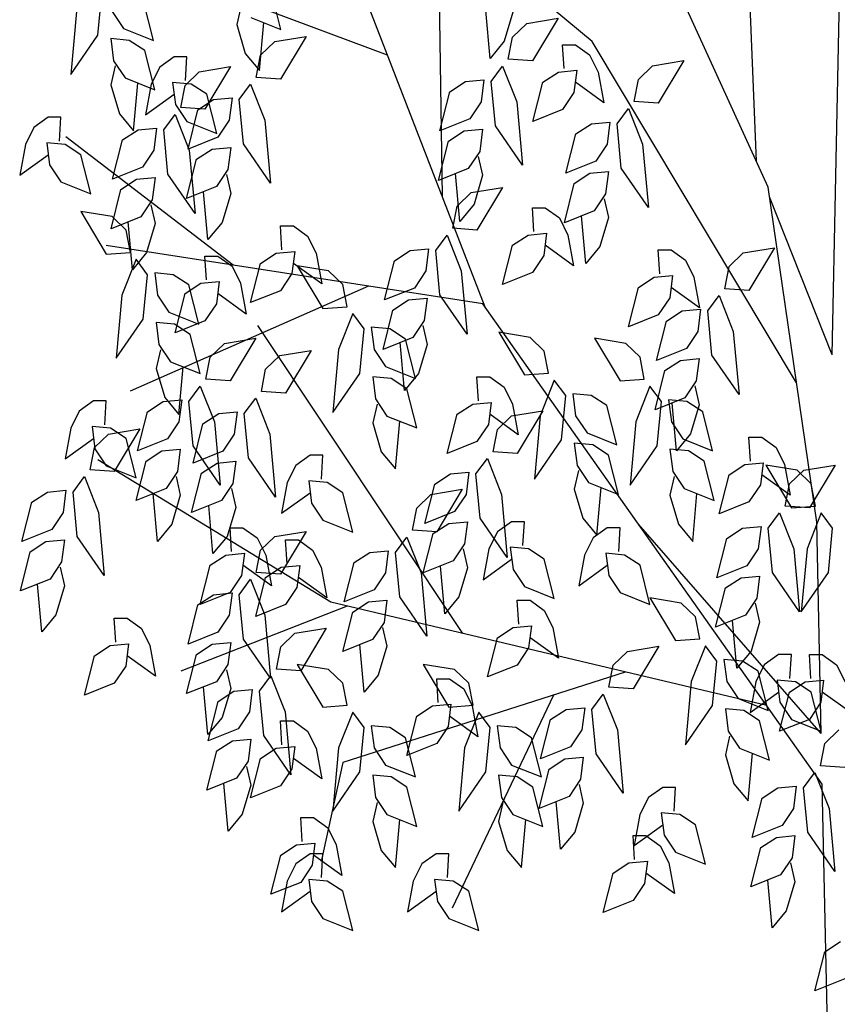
# Model space of a CAD drawing. Header units: metres. Extents: x -54 to 109, y -117 to 84.
# Tile 635 of 656: x 46.45 to 52.04, y 71.18 to 77.92. Entities that reach past the tile are written whole.
import ezdxf

# ---------------------------------------------------------------- set-up
doc = ezdxf.new("R2010")
doc.units = ezdxf.units.M
doc.layers.add('N-WE-GR-BOOM-SD', color=90, linetype='Continuous', lineweight=25)

# ---------------------------------------------------------------- blocks, each defined once
blk = doc.blocks.new('SGR-BOOM_S08_C_ZIJ-D')
at = {"extrusion": (0, 0, -1)}
for p, q in [((-1.8448, 5.3864), (-1.8825, 7.6657)), ((-0.4125, 5.5213), (-0.5125, 7.6652)), ((-0.0672, 4.785), (0.0021, 7.5549)), ((-1.1619, 5.9763), (-2.9357, 7.2226)), ((-0.3582, 5.4223), (-1.3005, 7.1395)), ((-1.6492, 4.9655), (-2.4922, 6.7795)), ((-2.0951, 5.9251), (-3.2405, 6.2809)), ((-3.4157, 6.0003), (-3.3962, 6.169)), ((-2.5815, 6.0222), (-2.627, 6.1715)), ((-3.1625, 5.9808), (-3.2079, 6.1301)), ((-2.7633, 6.1131), (-2.7828, 6.0417)), ((-3.5131, 6.0911), (-3.5391, 5.851)), ((-3.3508, 6.0911), (-3.2988, 6.0262)), ((-2.7179, 6.0677), (-2.5815, 6.0222)), ((-1.6274, 5.9124), (-1.6469, 6.0941)), ((-1.5235, 6.0876), (-1.5625, 5.9773)), ((-2.7828, 6.0417), (-2.7439, 5.9314)), ((-2.6789, 5.8665), (-2.6594, 6.0482)), ((-1.525, 5.9933), (-1.4601, 6.0452)), ((-1.4601, 6.0452), (-1.3172, 6.0647)), ((-1.3172, 6.0647), (-1.4341, 5.9024)), ((-3.5391, 5.851), (-3.4157, 6.0003)), ((-3.2988, 6.0262), (-3.1625, 5.9808)), ((-2.609, 5.9763), (-2.4661, 5.9958)), ((-2.4661, 5.9958), (-2.583, 5.8335)), ((-1.5445, 5.9089), (-1.525, 5.9933)), ((-3.3573, 5.9873), (-3.3443, 5.9029)), ((-3.2729, 5.9808), (-3.3573, 5.9873)), ((-3.2014, 5.9419), (-3.2729, 5.9808)), ((-2.6739, 5.9244), (-2.609, 5.9763)), ((-1.5625, 5.9773), (-1.6274, 5.9124)), ((-1.2897, 5.8735), (-1.2962, 5.9643)), ((-1.2962, 5.9643), (-1.2378, 5.9643)), ((-1.2378, 5.9643), (-1.1729, 5.9254)), ((-0.2286, 4.6778), (-1.1619, 5.9763)), ((-3.156, 5.7926), (-3.2014, 5.9419)), ((-3.0686, 5.9184), (-3.1335, 5.8795)), ((-3.0101, 5.9184), (-3.0686, 5.9184)), ((-3.0166, 5.8276), (-3.0101, 5.9184)), ((-2.7439, 5.9314), (-2.6789, 5.8665)), ((-2.6934, 5.84), (-2.6739, 5.9244)), ((-1.1729, 5.9254), (-1.1339, 5.8605)), ((-3.3378, 5.8835), (-3.3573, 5.8121)), ((-3.3443, 5.9029), (-3.2923, 5.838)), ((-3.1335, 5.8795), (-3.1725, 5.8146)), ((-2.9537, 5.8615), (-2.8108, 5.881)), ((-2.8108, 5.881), (-2.9277, 5.7187)), ((-1.6224, 5.8246), (-1.5705, 5.883)), ((-1.5705, 5.883), (-1.5055, 5.7467)), ((-1.4341, 5.9024), (-1.5445, 5.9089)), ((-0.9506, 5.8325), (-0.8856, 5.8845)), ((-0.8856, 5.8845), (-0.7428, 5.9039)), ((-0.7428, 5.9039), (-0.8596, 5.7417)), ((-3.0186, 5.8096), (-2.9537, 5.8615)), ((-1.3871, 5.8216), (-1.3157, 5.8605)), ((-1.3157, 5.8605), (-1.2313, 5.867)), ((-1.2313, 5.867), (-1.2443, 5.7826)), ((-1.1339, 5.8605), (-1.1079, 5.7437)), ((-3.3573, 5.8121), (-3.3183, 5.7018)), ((-3.2923, 5.838), (-3.156, 5.7926)), ((-3.2534, 5.6369), (-3.2339, 5.8186)), ((-3.1725, 5.8146), (-3.1984, 5.6978)), ((-3.0751, 5.8211), (-3.0621, 5.7367)), ((-2.9906, 5.8146), (-3.0751, 5.8211)), ((-3.0381, 5.7252), (-3.0186, 5.8096)), ((-2.9192, 5.7756), (-2.9906, 5.8146)), ((-2.7713, 5.7557), (-2.7194, 5.8141)), ((-2.7194, 5.8141), (-2.6544, 5.6778)), ((-2.583, 5.8335), (-2.6934, 5.84)), ((-1.8107, 5.7856), (-1.7393, 5.8246)), ((-1.7393, 5.8246), (-1.6549, 5.831)), ((-1.6549, 5.831), (-1.6679, 5.7467)), ((-1.6029, 5.6558), (-1.6224, 5.8246)), ((-1.4326, 5.6723), (-1.3871, 5.8216)), ((-1.1079, 5.7437), (-1.2378, 5.8216)), ((-0.97, 5.7482), (-0.9506, 5.8325)), ((-3.1984, 5.6978), (-3.0686, 5.7756)), ((-2.8737, 5.6264), (-2.9192, 5.7756)), ((-1.8562, 5.6364), (-1.8107, 5.7856)), ((-1.2443, 5.7826), (-1.2962, 5.7177)), ((-3.0621, 5.7367), (-3.0101, 5.6718)), ((-2.9597, 5.7167), (-2.8882, 5.7557)), ((-2.8882, 5.7557), (-2.8038, 5.7622)), ((-2.8038, 5.7622), (-2.8168, 5.6778)), ((-2.7519, 5.5869), (-2.7713, 5.7557)), ((-1.6679, 5.7467), (-1.7198, 5.6818)), ((-1.5055, 5.7467), (-1.4796, 5.5066)), ((-0.8596, 5.7417), (-0.97, 5.7482)), ((-3.3183, 5.7018), (-3.2534, 5.6369)), ((-3.116, 5.6409), (-3.0641, 5.6993)), ((-3.0641, 5.6993), (-2.9991, 5.563)), ((-2.9277, 5.7187), (-3.0381, 5.7252)), ((-3.0051, 5.5675), (-2.9597, 5.7167)), ((-1.2962, 5.7177), (-1.4326, 5.6723)), ((-1.048, 5.6638), (-0.996, 5.7222)), ((-0.996, 5.7222), (-0.9311, 5.5859)), ((-3.643, 5.6888), (-3.708, 5.6498)), ((-3.5846, 5.6888), (-3.643, 5.6888)), ((-3.5911, 5.5979), (-3.5846, 5.6888)), ((-3.0101, 5.6718), (-2.8737, 5.6264)), ((-2.8168, 5.6778), (-2.8687, 5.6129)), ((-2.6544, 5.6778), (-2.6285, 5.4377)), ((-1.7198, 5.6818), (-1.8562, 5.6364)), ((-1.4796, 5.5066), (-1.6029, 5.6558)), ((-1.2363, 5.6249), (-1.1649, 5.6638)), ((-1.1649, 5.6638), (-1.0804, 5.6703)), ((-1.0804, 5.6703), (-1.0934, 5.5859)), ((-1.0285, 5.4951), (-1.048, 5.6638)), ((-3.708, 5.6498), (-3.7469, 5.5849)), ((-3.3043, 5.6019), (-3.2329, 5.6409)), ((-3.2329, 5.6409), (-3.1485, 5.6473)), ((-3.1485, 5.6473), (-3.1615, 5.563)), ((-3.0965, 5.4721), (-3.116, 5.6409)), ((-1.8172, 5.5974), (-1.7458, 5.6364)), ((-1.7458, 5.6364), (-1.6614, 5.6429)), ((-1.6614, 5.6429), (-1.6744, 5.5585)), ((-1.2817, 5.4756), (-1.2363, 5.6249)), ((-3.7469, 5.5849), (-3.7729, 5.4681)), ((-3.6495, 5.5914), (-3.6365, 5.5071)), ((-3.5651, 5.5849), (-3.6495, 5.5914)), ((-3.4937, 5.546), (-3.5651, 5.5849)), ((-2.7996, 5.1261), (-3.5623, 5.6134)), ((-3.3498, 5.4527), (-3.3043, 5.6019)), ((-2.8687, 5.6129), (-3.0051, 5.5675)), ((-2.6285, 5.4377), (-2.7519, 5.5869)), ((-1.8627, 5.4482), (-1.8172, 5.5974)), ((-1.0934, 5.5859), (-1.1454, 5.521)), ((-0.9311, 5.5859), (-0.9051, 5.3458)), ((-3.7729, 5.4681), (-3.643, 5.546)), ((-3.4482, 5.3968), (-3.4937, 5.546)), ((-3.1615, 5.563), (-3.2134, 5.4981)), ((-2.9991, 5.563), (-2.9731, 5.3229)), ((-2.9662, 5.5285), (-2.8947, 5.5675)), ((-2.8947, 5.5675), (-2.8103, 5.574)), ((-2.8103, 5.574), (-2.8233, 5.4896)), ((-1.6744, 5.5585), (-1.7263, 5.4936)), ((-3.6365, 5.5071), (-3.5846, 5.4422)), ((-3.0116, 5.3793), (-2.9662, 5.5285)), ((-1.6809, 5.539), (-1.6614, 5.4676)), ((-1.1454, 5.521), (-1.2817, 5.4756)), ((-3.2134, 5.4981), (-3.3498, 5.4527)), ((-2.9731, 5.3229), (-3.0965, 5.4721)), ((-2.8233, 5.4896), (-2.8752, 5.4247)), ((-2.8298, 5.4701), (-2.8103, 5.3987)), ((-1.7263, 5.4936), (-1.8627, 5.4482)), ((-1.7653, 5.2924), (-1.7848, 5.4741)), ((-1.6614, 5.4676), (-1.7004, 5.3573)), ((-1.2428, 5.4367), (-1.1714, 5.4756)), ((-1.1714, 5.4756), (-1.0869, 5.4821)), ((-1.0869, 5.4821), (-1.0999, 5.3977)), ((-0.9051, 5.3458), (-1.0285, 5.4951)), ((-3.5846, 5.4422), (-3.4482, 5.3968)), ((-3.3108, 5.4137), (-3.2394, 5.4527)), ((-3.2394, 5.4527), (-3.155, 5.4591)), ((-3.155, 5.4591), (-3.168, 5.3748)), ((-1.2882, 5.2874), (-1.2428, 5.4367)), ((-3.3563, 5.2645), (-3.3108, 5.4137)), ((-2.8752, 5.4247), (-3.0116, 5.3793)), ((-2.9142, 5.2235), (-2.9337, 5.4052)), ((-2.8103, 5.3987), (-2.8493, 5.2884)), ((-1.7778, 5.3503), (-1.7128, 5.4022)), ((-1.7128, 5.4022), (-1.57, 5.4217)), ((-1.57, 5.4217), (-1.6869, 5.2595)), ((-1.0999, 5.3977), (-1.1519, 5.3329)), ((-0.1365, 4.1483), (-0.3582, 5.4223)), ((-3.168, 5.3748), (-3.2199, 5.3099)), ((-3.1745, 5.3553), (-3.155, 5.2839)), ((-1.7004, 5.3573), (-1.7653, 5.2924)), ((-1.1064, 5.3783), (-1.0869, 5.3069)), ((-0.0672, 4.785), (-0.3519, 5.3861)), ((-3.3518, 5.3104), (-3.4947, 5.3299)), ((-3.4947, 5.3299), (-3.3778, 5.1676)), ((-1.7973, 5.266), (-1.7778, 5.3503)), ((-1.4276, 5.2535), (-1.4341, 5.3443)), ((-1.4341, 5.3443), (-1.3757, 5.3443)), ((-1.3757, 5.3443), (-1.3107, 5.3054)), ((-1.1519, 5.3329), (-1.2882, 5.2874)), ((-3.2199, 5.3099), (-3.3563, 5.2645)), ((-3.2868, 5.2585), (-3.3518, 5.3104)), ((-3.2589, 5.1087), (-3.2784, 5.2904)), ((-3.155, 5.2839), (-3.1939, 5.1736)), ((-2.8493, 5.2884), (-2.9142, 5.2235)), ((-1.3107, 5.3054), (-1.2718, 5.2405)), ((-1.1908, 5.1317), (-1.2103, 5.3134)), ((-1.0869, 5.3069), (-1.1259, 5.1966)), ((-3.2674, 5.1741), (-3.2868, 5.2585)), ((-2.5765, 5.1846), (-2.583, 5.2754)), ((-2.583, 5.2754), (-2.5246, 5.2754)), ((-2.5246, 5.2754), (-2.4596, 5.2365)), ((-1.6869, 5.2595), (-1.7973, 5.266)), ((-1.4536, 5.2405), (-1.3692, 5.247)), ((-1.3692, 5.247), (-1.3822, 5.1626)), ((-2.4596, 5.2365), (-2.4207, 5.1716)), ((-1.8752, 5.1816), (-1.8232, 5.24)), ((-1.8232, 5.24), (-1.7583, 5.1037)), ((-1.525, 5.2016), (-1.4536, 5.2405)), ((-1.2718, 5.2405), (-1.2458, 5.1237)), ((-1.6608, 4.9792), (-3.3791, 5.2008)), ((-3.3778, 5.1676), (-3.2674, 5.1741)), ((-3.1939, 5.1736), (-3.2589, 5.1087)), ((-2.6739, 5.1327), (-2.6025, 5.1716)), ((-2.6025, 5.1716), (-2.5181, 5.1781)), ((-2.5181, 5.1781), (-2.5311, 5.0937)), ((-2.4207, 5.1716), (-2.3947, 5.0548)), ((-2.0635, 5.1427), (-1.9921, 5.1816)), ((-1.9921, 5.1816), (-1.9077, 5.1881)), ((-1.9077, 5.1881), (-1.9206, 5.1037)), ((-1.8557, 5.0129), (-1.8752, 5.1816)), ((-1.5705, 5.0523), (-1.525, 5.2016)), ((-1.2458, 5.1237), (-1.3757, 5.2016)), ((-1.1259, 5.1966), (-1.1908, 5.1317)), ((-0.8532, 5.0927), (-0.8596, 5.1836)), ((-0.8596, 5.1836), (-0.8012, 5.1836)), ((-0.8012, 5.1836), (-0.7363, 5.1447)), ((-0.537, 5.1207), (-0.472, 5.1726)), ((-0.472, 5.1726), (-0.3292, 5.1921)), ((-0.3292, 5.1921), (-0.446, 5.0298)), ((-3.2414, 5.1482), (-3.3063, 5.0119)), ((-3.1894, 5.0897), (-3.2414, 5.1482)), ((-2.9212, 5.0698), (-2.9277, 5.1606)), ((-2.9277, 5.1606), (-2.8692, 5.1606)), ((-2.8692, 5.1606), (-2.8043, 5.1217)), ((-2.7194, 4.9834), (-2.6739, 5.1327)), ((-2.3947, 5.0548), (-2.5246, 5.1327)), ((-2.109, 4.9934), (-2.0635, 5.1427)), ((-1.3822, 5.1626), (-1.4341, 5.0977)), ((-0.7363, 5.1447), (-0.6973, 5.0798)), ((-3.157, 5.0962), (-3.144, 5.0119)), ((-3.0726, 5.0897), (-3.157, 5.0962)), ((-2.8043, 5.1217), (-2.7653, 5.0568)), ((-2.5311, 5.0937), (-2.583, 5.0288)), ((-2.3637, 5.1037), (-2.5066, 5.1232)), ((-2.5066, 5.1232), (-2.3897, 4.961)), ((-2.2988, 5.0518), (-2.3637, 5.1037)), ((-1.9206, 5.1037), (-1.9726, 5.0388)), ((-1.7583, 5.1037), (-1.7323, 4.8636)), ((-1.4341, 5.0977), (-1.5705, 5.0523)), ((-0.5564, 5.0363), (-0.537, 5.1207)), ((-3.2089, 4.921), (-3.1894, 5.0897)), ((-3.0011, 5.0508), (-3.0726, 5.0897)), ((-3.0186, 5.0179), (-2.9472, 5.0568)), ((-2.9472, 5.0568), (-2.8628, 5.0633)), ((-2.8628, 5.0633), (-2.8757, 4.9789)), ((-2.7653, 5.0568), (-2.7394, 4.94)), ((-0.9506, 5.0408), (-0.8791, 5.0798)), ((-0.8791, 5.0798), (-0.7947, 5.0863)), ((-0.7947, 5.0863), (-0.8077, 5.0019)), ((-0.6973, 5.0798), (-0.6713, 4.963)), ((-2.1823, 5.0465), (-3.2682, 4.6469)), ((-2.9557, 4.9016), (-3.0011, 5.0508)), ((-2.583, 5.0288), (-2.7194, 4.9834)), ((-2.2793, 4.9674), (-2.2988, 5.0518)), ((-1.9726, 5.0388), (-2.109, 4.9934)), ((-0.996, 4.8916), (-0.9506, 5.0408)), ((-0.6713, 4.963), (-0.8012, 5.0408)), ((-0.446, 5.0298), (-0.5564, 5.0363)), ((-3.3063, 5.0119), (-3.3323, 4.7718)), ((-3.144, 5.0119), (-3.092, 4.947)), ((-3.0641, 4.8686), (-3.0186, 5.0179)), ((-2.7394, 4.94), (-2.8692, 5.0179)), ((-2.07, 4.9545), (-1.9986, 4.9934)), ((-1.9986, 4.9934), (-1.9142, 4.9999)), ((-1.9142, 4.9999), (-1.9271, 4.9155)), ((-1.7323, 4.8636), (-1.8557, 5.0129)), ((-0.8077, 5.0019), (-0.8596, 4.937)), ((-0.6344, 4.952), (-0.5824, 5.0104)), ((-0.5824, 5.0104), (-0.5175, 4.8741)), ((-3.092, 4.947), (-2.9557, 4.9016)), ((-2.8757, 4.9789), (-2.9277, 4.914)), ((-2.3897, 4.961), (-2.2793, 4.9674)), ((-2.1155, 4.8052), (-2.07, 4.9545)), ((-0.1116, 3.1526), (-1.6608, 4.9792)), ((-0.8227, 4.913), (-0.7513, 4.952)), ((-0.7513, 4.952), (-0.6668, 4.9585)), ((-0.6668, 4.9585), (-0.6798, 4.8741)), ((-0.6149, 4.7832), (-0.6344, 4.952)), ((-3.3323, 4.7718), (-3.2089, 4.921)), ((-3.1505, 4.908), (-3.1375, 4.8237)), ((-3.0661, 4.9016), (-3.1505, 4.908)), ((-2.9277, 4.914), (-3.0641, 4.8686)), ((-2.2533, 4.9415), (-2.3183, 4.8052)), ((-2.2014, 4.8831), (-2.2533, 4.9415)), ((-1.9271, 4.9155), (-1.9791, 4.8506)), ((-0.8596, 4.937), (-0.996, 4.8916)), ((-0.8681, 4.7638), (-0.8227, 4.913)), ((-2.9946, 4.8626), (-3.0661, 4.9016)), ((-1.751, 3.7246), (-2.6862, 4.8961)), ((-2.2209, 4.7144), (-2.2014, 4.8831)), ((-2.1689, 4.8896), (-2.1559, 4.8052)), ((-2.0845, 4.8831), (-2.1689, 4.8896)), ((-2.0131, 4.8441), (-2.0845, 4.8831)), ((-1.9336, 4.8961), (-1.9142, 4.8247)), ((-1.4446, 4.8511), (-1.5875, 4.8706)), ((-1.5875, 4.8706), (-1.4706, 4.7084)), ((-0.6798, 4.8741), (-0.7318, 4.8092)), ((-0.5175, 4.8741), (-0.4915, 4.634)), ((-2.9492, 4.7134), (-2.9946, 4.8626)), ((-2.8388, 4.8282), (-2.6959, 4.8476)), ((-2.6959, 4.8476), (-2.8128, 4.6854)), ((-1.9791, 4.8506), (-2.1155, 4.8052)), ((-2.0181, 4.6495), (-2.0375, 4.8312)), ((-1.9676, 4.6949), (-2.0131, 4.8441)), ((-1.3797, 4.7992), (-1.4446, 4.8511)), ((-1.008, 4.8282), (-1.1509, 4.8476)), ((-1.1509, 4.8476), (-1.034, 4.6854)), ((-3.131, 4.8042), (-3.1505, 4.7328)), ((-3.1375, 4.8237), (-3.0855, 4.7588)), ((-2.9037, 4.7763), (-2.8388, 4.8282)), ((-2.586, 4.7822), (-2.4431, 4.8017)), ((-2.4431, 4.8017), (-2.56, 4.6395)), ((-2.3183, 4.8052), (-2.3442, 4.5651)), ((-2.1559, 4.8052), (-2.104, 4.7403)), ((-1.9142, 4.8247), (-1.9531, 4.7144)), ((-1.3602, 4.7149), (-1.3797, 4.7992)), ((-0.9431, 4.7763), (-1.008, 4.8282)), ((-0.7318, 4.8092), (-0.8681, 4.7638)), ((-3.0855, 4.7588), (-2.9492, 4.7134)), ((-2.9232, 4.6919), (-2.9037, 4.7763)), ((-2.651, 4.7303), (-2.586, 4.7822)), ((-0.9236, 4.6919), (-0.9431, 4.7763)), ((-0.8292, 4.7248), (-0.7577, 4.7638)), ((-0.7577, 4.7638), (-0.6733, 4.7703)), ((-0.6733, 4.7703), (-0.6863, 4.6859)), ((-0.4915, 4.634), (-0.6149, 4.7832)), ((-3.1505, 4.7328), (-3.1115, 4.6225)), ((-3.0466, 4.5576), (-3.0271, 4.7393)), ((-2.6704, 4.646), (-2.651, 4.7303)), ((-2.104, 4.7403), (-1.9676, 4.6949)), ((-0.8746, 4.5756), (-0.8292, 4.7248)), ((-2.8128, 4.6854), (-2.9232, 4.6919)), ((-2.3442, 4.5651), (-2.2209, 4.7144)), ((-2.1624, 4.7014), (-2.1494, 4.617)), ((-2.078, 4.6949), (-2.1624, 4.7014)), ((-2.0066, 4.656), (-2.078, 4.6949)), ((-1.9531, 4.7144), (-2.0181, 4.6495)), ((-1.6804, 4.6105), (-1.6869, 4.7014)), ((-1.6869, 4.7014), (-1.6284, 4.7014)), ((-1.6284, 4.7014), (-1.5635, 4.6624)), ((-1.4706, 4.7084), (-1.3602, 4.7149)), ((-1.3342, 4.6889), (-1.3991, 4.5526)), ((-1.2822, 4.6305), (-1.3342, 4.6889)), ((-1.034, 4.6854), (-0.9236, 4.6919)), ((-0.6863, 4.6859), (-0.7383, 4.621)), ((-3.0011, 4.6075), (-2.9492, 4.6659)), ((-2.9492, 4.6659), (-2.8842, 4.5297)), ((-2.56, 4.6395), (-2.6704, 4.646)), ((-1.9611, 4.5067), (-2.0066, 4.656)), ((-1.5635, 4.6624), (-1.5245, 4.5975)), ((-0.8976, 4.6659), (-0.9626, 4.5297)), ((-0.8457, 4.6075), (-0.8976, 4.6659)), ((-0.6928, 4.6664), (-0.6733, 4.5951)), ((-3.4362, 4.6095), (-3.5011, 4.5706)), ((-3.3778, 4.6095), (-3.4362, 4.6095)), ((-3.3843, 4.5187), (-3.3778, 4.6095)), ((-3.1894, 4.5686), (-3.118, 4.6075)), ((-3.118, 4.6075), (-3.0336, 4.614)), ((-3.1115, 4.6225), (-3.0466, 4.5576)), ((-3.0336, 4.614), (-3.0466, 4.5297)), ((-2.9816, 4.4388), (-3.0011, 4.6075)), ((-2.7484, 4.5616), (-2.6964, 4.62)), ((-2.6964, 4.62), (-2.6315, 4.4837)), ((-2.1494, 4.617), (-2.0975, 4.5521)), ((-1.3017, 4.4618), (-1.2822, 4.6305)), ((-1.2498, 4.637), (-1.2368, 4.5526)), ((-1.1654, 4.6305), (-1.2498, 4.637)), ((-1.0939, 4.5916), (-1.1654, 4.6305)), ((-0.7383, 4.621), (-0.8746, 4.5756)), ((-0.8651, 4.4388), (-0.8457, 4.6075)), ((-0.8132, 4.614), (-0.8002, 4.5297)), ((-0.7288, 4.6075), (-0.8132, 4.614)), ((-0.6573, 4.5686), (-0.7288, 4.6075)), ((-3.5011, 4.5706), (-3.5401, 4.5057)), ((-3.2349, 4.4193), (-3.1894, 4.5686)), ((-2.1429, 4.5975), (-2.1624, 4.5262)), ((-1.7778, 4.5586), (-1.7063, 4.5975)), ((-1.7063, 4.5975), (-1.6219, 4.604)), ((-1.6219, 4.604), (-1.6349, 4.5197)), ((-1.529, 4.5526), (-1.3862, 4.5721)), ((-1.5245, 4.5975), (-1.4985, 4.4807)), ((-1.3862, 4.5721), (-1.503, 4.4099)), ((-1.0485, 4.4423), (-1.0939, 4.5916)), ((-0.7772, 4.4198), (-0.7967, 4.6015)), ((-0.6733, 4.5951), (-0.7123, 4.4847)), ((-0.6119, 4.4193), (-0.6573, 4.5686)), ((-2.9367, 4.5227), (-2.8652, 4.5616)), ((-2.8652, 4.5616), (-2.7808, 4.5681)), ((-2.7808, 4.5681), (-2.7938, 4.4837)), ((-2.7289, 4.3929), (-2.7484, 4.5616)), ((-2.0975, 4.5521), (-1.9611, 4.5067)), ((-2.0585, 4.3509), (-2.039, 4.5327)), ((-1.8232, 4.4094), (-1.7778, 4.5586)), ((-1.4985, 4.4807), (-1.6284, 4.5586)), ((-1.594, 4.5007), (-1.529, 4.5526)), ((-1.3991, 4.5526), (-1.4251, 4.3125)), ((-1.2368, 4.5526), (-1.1848, 4.4877)), ((-3.5401, 4.5057), (-3.5661, 4.3889)), ((-3.4427, 4.5122), (-3.4297, 4.4278)), ((-3.3583, 4.5057), (-3.4427, 4.5122)), ((-3.3673, 4.4837), (-3.2244, 4.5032)), ((-3.2868, 4.4668), (-3.3583, 4.5057)), ((-3.2244, 4.5032), (-3.3413, 4.341)), ((-3.0466, 4.5297), (-3.0985, 4.4648)), ((-2.9821, 4.3734), (-2.9367, 4.5227)), ((-2.8842, 4.5297), (-2.8583, 4.2895)), ((-2.1624, 4.5262), (-2.1235, 4.4158)), ((-1.6349, 4.5197), (-1.6869, 4.4548)), ((-1.6134, 4.4163), (-1.594, 4.5007)), ((-0.9626, 4.5297), (-0.9885, 4.2895)), ((-0.8002, 4.5297), (-0.7483, 4.4648)), ((-3.5661, 4.3889), (-3.4362, 4.4668)), ((-3.4322, 4.4318), (-3.3673, 4.4837)), ((-3.2414, 4.3175), (-3.2868, 4.4668)), ((-3.0985, 4.4648), (-3.2349, 4.4193)), ((-2.7938, 4.4837), (-2.8458, 4.4188)), ((-2.6315, 4.4837), (-2.6055, 4.2436)), ((-1.4251, 4.3125), (-1.3017, 4.4618)), ((-1.1848, 4.4877), (-1.0485, 4.4423)), ((-0.7123, 4.4847), (-0.7772, 4.4198)), ((-0.7483, 4.4648), (-0.6119, 4.4193)), ((-0.4395, 4.3809), (-0.446, 4.4718)), ((-0.446, 4.4718), (-0.3876, 4.4718)), ((-0.3876, 4.4718), (-0.3227, 4.4328)), ((-3.4517, 4.3475), (-3.4322, 4.4318)), ((-3.4297, 4.4278), (-3.3778, 4.3629)), ((-3.1959, 4.3804), (-3.1245, 4.4193)), ((-3.1245, 4.4193), (-3.0401, 4.4258)), ((-3.0401, 4.4258), (-3.0531, 4.3415)), ((-2.8458, 4.4188), (-2.9821, 4.3734)), ((-2.8583, 4.2895), (-2.9816, 4.4388)), ((-1.6869, 4.4548), (-1.8232, 4.4094)), ((-1.2433, 4.4488), (-1.2303, 4.3644)), ((-1.1589, 4.4423), (-1.2433, 4.4488)), ((-1.0874, 4.4034), (-1.1589, 4.4423)), ((-0.9885, 4.2895), (-0.8651, 4.4388)), ((-0.8067, 4.4258), (-0.7937, 4.3415)), ((-0.7223, 4.4193), (-0.8067, 4.4258)), ((-0.6508, 4.3804), (-0.7223, 4.4193)), ((-0.3227, 4.4328), (-0.2837, 4.3679)), ((-2.3536, 3.8437), (-3.4161, 4.3855)), ((-2.6055, 4.2436), (-2.7289, 4.3929)), ((-2.4481, 4.4029), (-2.5131, 4.3639)), ((-2.3897, 4.4029), (-2.4481, 4.4029)), ((-2.3962, 4.312), (-2.3897, 4.4029)), ((-2.1235, 4.4158), (-2.0585, 4.3509)), ((-1.6914, 4.332), (-1.6394, 4.3904)), ((-1.6394, 4.3904), (-1.5745, 4.2541)), ((-1.503, 4.4099), (-1.6134, 4.4163)), ((-1.042, 4.2541), (-1.0874, 4.4034)), ((-3.3413, 4.341), (-3.4517, 4.3475)), ((-3.3778, 4.3629), (-3.2414, 4.3175)), ((-3.2414, 4.2311), (-3.1959, 4.3804)), ((-2.9432, 4.3345), (-2.8717, 4.3734)), ((-2.8717, 4.3734), (-2.7873, 4.3799)), ((-2.7873, 4.3799), (-2.8003, 4.2955)), ((-2.5131, 4.3639), (-2.552, 4.299)), ((-1.2238, 4.345), (-1.2433, 4.2736)), ((-1.2303, 4.3644), (-1.1783, 4.2995)), ((-0.6054, 4.2311), (-0.6508, 4.3804)), ((-0.537, 4.329), (-0.4655, 4.3679)), ((-0.4655, 4.3679), (-0.3811, 4.3744)), ((-0.3811, 4.3744), (-0.3941, 4.29)), ((-0.2267, 4.346), (-0.3696, 4.3654)), ((-0.3696, 4.3654), (-0.2527, 4.2032)), ((-0.2837, 4.3679), (-0.2577, 4.2511)), ((-0.2612, 4.294), (-0.1963, 4.346)), ((-0.1618, 4.294), (-0.2267, 4.346)), ((-0.1963, 4.346), (-0.0534, 4.3654)), ((-0.0534, 4.3654), (-0.1703, 4.2032)), ((-3.5296, 4.2631), (-3.4777, 4.3215)), ((-3.4777, 4.3215), (-3.4127, 4.1852)), ((-3.0531, 4.3415), (-3.105, 4.2766)), ((-3.0596, 4.322), (-3.0401, 4.2506)), ((-2.9886, 4.1852), (-2.9432, 4.3345)), ((-1.8797, 4.293), (-1.8083, 4.332)), ((-1.8083, 4.332), (-1.7238, 4.3385)), ((-1.7238, 4.3385), (-1.7368, 4.2541)), ((-1.6719, 4.1633), (-1.6914, 4.332)), ((-0.7872, 4.322), (-0.8067, 4.2506)), ((-0.7937, 4.3415), (-0.7418, 4.2766)), ((-0.5824, 4.1797), (-0.537, 4.329)), ((-0.2577, 4.2511), (-0.3876, 4.329)), ((-3.6465, 4.2631), (-3.5621, 4.2696)), ((-3.5621, 4.2696), (-3.5751, 4.1852)), ((-3.105, 4.2766), (-3.2414, 4.2311)), ((-2.8003, 4.2955), (-2.8523, 4.2306)), ((-2.8068, 4.2761), (-2.7873, 4.2047)), ((-2.552, 4.299), (-2.578, 4.1822)), ((-2.4546, 4.3055), (-2.4417, 4.2212)), ((-2.3702, 4.299), (-2.4546, 4.3055)), ((-2.2988, 4.2601), (-2.3702, 4.299)), ((-1.9251, 4.1438), (-1.8797, 4.293)), ((-1.8967, 4.2541), (-1.7538, 4.2736)), ((-1.7538, 4.2736), (-1.8707, 4.1113)), ((-1.2433, 4.2736), (-1.2043, 4.1633)), ((-1.1783, 4.2995), (-1.042, 4.2541)), ((-1.1394, 4.0984), (-1.1199, 4.2801)), ((-0.7418, 4.2766), (-0.6054, 4.2311)), ((-0.3941, 4.29), (-0.446, 4.2252)), ((-0.2807, 4.2097), (-0.2612, 4.294)), ((-0.1423, 4.2097), (-0.1618, 4.294)), ((-3.7179, 4.2242), (-3.6465, 4.2631)), ((-3.5101, 4.0944), (-3.5296, 4.2631)), ((-3.144, 4.0754), (-3.1635, 4.2571)), ((-3.0401, 4.2506), (-3.079, 4.1403)), ((-2.578, 4.1822), (-2.4481, 4.2601)), ((-2.2533, 4.1108), (-2.2988, 4.2601)), ((-1.9616, 4.2022), (-1.8967, 4.2541)), ((-1.7368, 4.2541), (-1.7888, 4.1892)), ((-1.5745, 4.2541), (-1.5485, 4.014)), ((-0.8067, 4.2506), (-0.7677, 4.1403)), ((-0.7028, 4.0754), (-0.6833, 4.2571)), ((-3.7634, 4.0749), (-3.7179, 4.2242)), ((-2.8523, 4.2306), (-2.9886, 4.1852)), ((-2.8912, 4.0295), (-2.9107, 4.2112)), ((-2.7873, 4.2047), (-2.8263, 4.0944)), ((-2.4417, 4.2212), (-2.3897, 4.1563)), ((-1.9811, 4.1178), (-1.9616, 4.2022)), ((-0.446, 4.2252), (-0.5824, 4.1797)), ((-0.1703, 4.2032), (-0.2807, 4.2097)), ((-0.2527, 4.2032), (-0.1423, 4.2097)), ((-3.5751, 4.1852), (-3.627, 4.1203)), ((-3.4127, 4.1852), (-3.3868, 3.9451)), ((-1.7888, 4.1892), (-1.9251, 4.1438)), ((-1.5485, 4.014), (-1.6719, 4.1633)), ((-1.2043, 4.1633), (-1.1394, 4.0984)), ((-0.3586, 4.1253), (-0.3067, 4.1837)), ((-0.3067, 4.1837), (-0.2417, 4.0474)), ((-0.1164, 4.1837), (-0.1813, 4.0474)), ((-0.0644, 4.1253), (-0.1164, 4.1837)), ((-3.627, 4.1203), (-3.7634, 4.0749)), ((-3.079, 4.1403), (-3.144, 4.0754)), ((-2.8063, 4.0365), (-2.8128, 4.1273)), ((-2.8128, 4.1273), (-2.7544, 4.1273)), ((-2.7544, 4.1273), (-2.6894, 4.0884)), ((-2.3897, 4.1563), (-2.2533, 4.1108)), ((-1.8862, 4.1048), (-1.8147, 4.1438)), ((-1.8147, 4.1438), (-1.7303, 4.1503)), ((-1.7303, 4.1503), (-1.7433, 4.0659)), ((-1.529, 4.1503), (-1.594, 4.1113)), ((-1.4706, 4.1503), (-1.529, 4.1503)), ((-1.4771, 4.0594), (-1.4706, 4.1503)), ((-1.0924, 4.1273), (-1.1574, 4.0884)), ((-1.034, 4.1273), (-1.0924, 4.1273)), ((-1.0405, 4.0365), (-1.034, 4.1273)), ((-0.1163, 3.3443), (-0.9494, 4.1405)), ((-0.7677, 4.1403), (-0.7028, 4.0754)), ((-0.5469, 4.0864), (-0.4755, 4.1253)), ((-0.4755, 4.1253), (-0.3911, 4.1318)), ((-0.3911, 4.1318), (-0.4041, 4.0474)), ((-0.3391, 3.9566), (-0.3586, 4.1253)), ((-0.1163, 3.3443), (-0.1365, 4.1483)), ((-0.0839, 3.9566), (-0.0644, 4.1253)), ((-3.3868, 3.9451), (-3.5101, 4.0944)), ((-2.8263, 4.0944), (-2.8912, 4.0295)), ((-2.6894, 4.0884), (-2.6505, 4.0235)), ((-2.6739, 4.0414), (-2.609, 4.0934)), ((-2.609, 4.0934), (-2.4661, 4.1128)), ((-2.4661, 4.1128), (-2.583, 3.9506)), ((-2.059, 4.0335), (-2.0071, 4.0919)), ((-2.0071, 4.0919), (-1.9421, 3.9556)), ((-1.8707, 4.1113), (-1.9811, 4.1178)), ((-1.9316, 3.9556), (-1.8862, 4.1048)), ((-1.594, 4.1113), (-1.6329, 4.0464)), ((-1.1574, 4.0884), (-1.1963, 4.0235)), ((-0.5924, 3.9371), (-0.5469, 4.0864)), ((-3.7244, 4.036), (-3.653, 4.0749)), ((-3.653, 4.0749), (-3.5686, 4.0814)), ((-3.5686, 4.0814), (-3.5816, 3.997)), ((-2.5535, 3.9905), (-2.56, 4.0814)), ((-2.56, 4.0814), (-2.5016, 4.0814)), ((-2.5016, 4.0814), (-2.4367, 4.0424)), ((-1.7433, 4.0659), (-1.7953, 4.001)), ((-1.7498, 4.0464), (-1.7303, 3.9751)), ((-1.6329, 4.0464), (-1.6589, 3.9296)), ((-1.5355, 4.0529), (-1.5225, 3.9686)), ((-1.4511, 4.0464), (-1.5355, 4.0529)), ((-1.3797, 4.0075), (-1.4511, 4.0464)), ((-0.4041, 4.0474), (-0.456, 3.9825)), ((-0.2417, 4.0474), (-0.2158, 3.8073)), ((-0.1813, 4.0474), (-0.2073, 3.8073)), ((-3.7699, 3.8867), (-3.7244, 4.036)), ((-2.9037, 3.9845), (-2.8323, 4.0235)), ((-2.8323, 4.0235), (-2.7479, 4.03)), ((-2.7479, 4.03), (-2.7608, 3.9456)), ((-2.6934, 3.9571), (-2.6739, 4.0414)), ((-2.6505, 4.0235), (-2.6245, 3.9067)), ((-2.4367, 4.0424), (-2.3977, 3.9776)), ((-2.2473, 3.9945), (-2.1759, 4.0335)), ((-2.1759, 4.0335), (-2.0915, 4.04)), ((-2.0915, 4.04), (-2.1045, 3.9556)), ((-2.0395, 3.8647), (-2.059, 4.0335)), ((-1.6589, 3.9296), (-1.529, 4.0075)), ((-1.3342, 3.8582), (-1.3797, 4.0075)), ((-1.1963, 4.0235), (-1.2223, 3.9067)), ((-1.0989, 4.03), (-1.0859, 3.9456)), ((-1.0145, 4.0235), (-1.0989, 4.03)), ((-0.9431, 3.9845), (-1.0145, 4.0235)), ((-3.5816, 3.997), (-3.6335, 3.9321)), ((-3.5881, 3.9776), (-3.5686, 3.9062)), ((-2.9492, 3.8353), (-2.9037, 3.9845)), ((-2.6245, 3.9067), (-2.7544, 3.9845)), ((-2.651, 3.9386), (-2.5795, 3.9776)), ((-2.5795, 3.9776), (-2.4951, 3.984)), ((-2.4951, 3.984), (-2.5081, 3.8997)), ((-2.3977, 3.9776), (-2.3717, 3.8607)), ((-2.2928, 3.8453), (-2.2473, 3.9945)), ((-1.7953, 4.001), (-1.9316, 3.9556)), ((-1.8342, 3.7998), (-1.8537, 3.9815)), ((-1.7303, 3.9751), (-1.7693, 3.8647)), ((-1.2223, 3.9067), (-1.0924, 3.9845)), ((-0.8976, 3.8353), (-0.9431, 3.9845)), ((-0.456, 3.9825), (-0.5924, 3.9371)), ((-3.6335, 3.9321), (-3.7699, 3.8867)), ((-2.7608, 3.9456), (-2.8128, 3.8807)), ((-2.6964, 3.7894), (-2.651, 3.9386)), ((-2.583, 3.9506), (-2.6934, 3.9571)), ((-2.3717, 3.8607), (-2.5016, 3.9386)), ((-2.1045, 3.9556), (-2.1564, 3.8907)), ((-1.9421, 3.9556), (-1.9161, 3.7155)), ((-1.5225, 3.9686), (-1.4706, 3.9037)), ((-1.0859, 3.9456), (-1.034, 3.8807)), ((-0.5534, 3.8982), (-0.482, 3.9371)), ((-0.482, 3.9371), (-0.3976, 3.9436)), ((-0.3976, 3.9436), (-0.4106, 3.8592)), ((-0.2158, 3.8073), (-0.3391, 3.9566)), ((-0.2073, 3.8073), (-0.0839, 3.9566)), ((-3.6725, 3.731), (-3.692, 3.9127)), ((-3.5686, 3.9062), (-3.6075, 3.7958)), ((-2.7713, 3.8727), (-2.7194, 3.9311)), ((-2.7194, 3.9311), (-2.6544, 3.7948)), ((-2.5081, 3.8997), (-2.56, 3.8348)), ((-1.4706, 3.9037), (-1.3342, 3.8582)), ((-0.5989, 3.7489), (-0.5534, 3.8982)), ((-2.9597, 3.8338), (-2.8882, 3.8727)), ((-2.8128, 3.8807), (-2.9492, 3.8353)), ((-2.8882, 3.8727), (-2.8038, 3.8792)), ((-2.8038, 3.8792), (-2.8168, 3.7948)), ((-2.7519, 3.704), (-2.7713, 3.8727)), ((-2.1564, 3.8907), (-2.2928, 3.8453)), ((-1.9161, 3.7155), (-2.0395, 3.8647)), ((-1.7693, 3.8647), (-1.8342, 3.7998)), ((-1.034, 3.8807), (-0.8976, 3.8353)), ((-0.7552, 3.8408), (-0.8981, 3.8602)), ((-0.8981, 3.8602), (-0.7812, 3.698)), ((-0.4106, 3.8592), (-0.4625, 3.7944)), ((-2.2792, 3.829), (-3.0385, 3.582)), ((-3.0051, 3.6845), (-2.9597, 3.8338)), ((-2.56, 3.8348), (-2.6964, 3.7894)), ((-0.3644, 3.4507), (-2.3536, 3.8437)), ((-2.2538, 3.8063), (-2.1824, 3.8453)), ((-2.1824, 3.8453), (-2.098, 3.8518)), ((-2.098, 3.8518), (-2.111, 3.7674)), ((-1.4965, 3.7609), (-1.503, 3.8518)), ((-1.503, 3.8518), (-1.4446, 3.8518)), ((-1.4446, 3.8518), (-1.3797, 3.8128)), ((-0.6903, 3.7889), (-0.7552, 3.8408)), ((-0.4171, 3.8398), (-0.3976, 3.7684)), ((-3.6075, 3.7958), (-3.6725, 3.731)), ((-3.3348, 3.692), (-3.3413, 3.7829)), ((-3.3413, 3.7829), (-3.2829, 3.7829)), ((-3.2829, 3.7829), (-3.2179, 3.7439)), ((-2.8168, 3.7948), (-2.8687, 3.73)), ((-2.6544, 3.7948), (-2.6285, 3.5547)), ((-2.2993, 3.6571), (-2.2538, 3.8063)), ((-1.3797, 3.8128), (-1.3407, 3.7479)), ((-0.6708, 3.7045), (-0.6903, 3.7889)), ((-0.4625, 3.7944), (-0.5989, 3.7489)), ((-2.5171, 3.726), (-2.3742, 3.7454)), ((-2.3742, 3.7454), (-2.4911, 3.5832)), ((-2.111, 3.7674), (-2.1629, 3.7025)), ((-2.1175, 3.7479), (-2.098, 3.6765)), ((-1.594, 3.709), (-1.5225, 3.7479)), ((-1.5225, 3.7479), (-1.4381, 3.7544)), ((-1.4381, 3.7544), (-1.4511, 3.6701)), ((-1.3407, 3.7479), (-1.3147, 3.6311)), ((-0.5015, 3.5932), (-0.521, 3.7749)), ((-0.3976, 3.7684), (-0.4365, 3.6581)), ((-3.2179, 3.7439), (-3.179, 3.679)), ((-2.8687, 3.73), (-3.0051, 3.6845)), ((-2.582, 3.674), (-2.5171, 3.726)), ((-1.6394, 3.5597), (-1.594, 3.709)), ((-1.3147, 3.6311), (-1.4446, 3.709)), ((-3.4322, 3.6401), (-3.3608, 3.679)), ((-3.3608, 3.679), (-3.2764, 3.6855)), ((-3.2764, 3.6855), (-3.2893, 3.6012)), ((-3.179, 3.679), (-3.153, 3.5622)), ((-2.9662, 3.6456), (-2.8947, 3.6845)), ((-2.8947, 3.6845), (-2.8103, 3.691)), ((-2.8103, 3.691), (-2.8233, 3.6067)), ((-2.6285, 3.5547), (-2.7519, 3.704)), ((-2.6015, 3.5897), (-2.582, 3.674)), ((-2.1629, 3.7025), (-2.2993, 3.6571)), ((-2.2019, 3.5013), (-2.2214, 3.683)), ((-2.098, 3.6765), (-2.1369, 3.5662)), ((-1.4511, 3.6701), (-1.503, 3.6052)), ((-1.0005, 3.6571), (-0.8577, 3.6765)), ((-0.8577, 3.6765), (-0.9745, 3.5143)), ((-0.7812, 3.698), (-0.6708, 3.7045)), ((-0.6449, 3.6785), (-0.7098, 3.5423)), ((-0.5929, 3.6201), (-0.6449, 3.6785)), ((-3.4777, 3.4908), (-3.4322, 3.6401)), ((-3.153, 3.5622), (-3.2829, 3.6401)), ((-3.0116, 3.4963), (-2.9662, 3.6456)), ((-1.0655, 3.6052), (-1.0005, 3.6571)), ((-0.4365, 3.6581), (-0.5015, 3.5932)), ((-0.3112, 3.6451), (-0.3761, 3.6062)), ((-0.2527, 3.6451), (-0.3112, 3.6451)), ((-0.2592, 3.5542), (-0.2527, 3.6451)), ((-0.1638, 3.5542), (-0.1703, 3.6451)), ((-0.1703, 3.6451), (-0.1119, 3.6451)), ((-0.1119, 3.6451), (-0.0469, 3.6062)), ((-3.2893, 3.6012), (-3.3413, 3.5363)), ((-2.8233, 3.6067), (-2.8752, 3.5418)), ((-2.3637, 3.5882), (-2.5066, 3.6077)), ((-2.5066, 3.6077), (-2.3897, 3.4454)), ((-1.7893, 3.5882), (-1.9321, 3.6077)), ((-1.9321, 3.6077), (-1.8152, 3.4454)), ((-1.503, 3.6052), (-1.6394, 3.5597)), ((-1.0849, 3.5208), (-1.0655, 3.6052)), ((-0.6124, 3.4514), (-0.5929, 3.6201)), ((-0.5604, 3.6266), (-0.5474, 3.5423)), ((-0.476, 3.6201), (-0.5604, 3.6266)), ((-0.4046, 3.5812), (-0.476, 3.6201)), ((-0.3761, 3.6062), (-0.4151, 3.5413)), ((-0.0469, 3.6062), (-0.008, 3.5413)), ((-2.8298, 3.5872), (-2.8103, 3.5158)), ((-2.6794, 3.5053), (-2.6275, 3.5637)), ((-2.6275, 3.5637), (-2.5625, 3.4274)), ((-2.4911, 3.5832), (-2.6015, 3.5897)), ((-2.2988, 3.5363), (-2.3637, 3.5882)), ((-1.0101, 3.5782), (-2.2982, 3.2344)), ((-2.1369, 3.5662), (-2.2019, 3.5013)), ((-1.7243, 3.5363), (-1.7893, 3.5882)), ((-0.3591, 3.4319), (-0.4046, 3.5812)), ((-3.3413, 3.5363), (-3.4777, 3.4908)), ((-2.8752, 3.5418), (-3.0116, 3.4963)), ((-2.9142, 3.3406), (-2.9337, 3.5223)), ((-2.2793, 3.4519), (-2.2988, 3.5363)), ((-1.8642, 3.4624), (-1.8707, 3.5532)), ((-1.8707, 3.5532), (-1.8122, 3.5532)), ((-1.8122, 3.5532), (-1.7473, 3.5143)), ((-1.7048, 3.4519), (-1.7243, 3.5363)), ((-0.9745, 3.5143), (-1.0849, 3.5208)), ((-0.7098, 3.5423), (-0.7358, 3.3021)), ((-0.5474, 3.5423), (-0.4955, 3.4774)), ((-0.4151, 3.5413), (-0.441, 3.4245)), ((-0.3177, 3.5478), (-0.3047, 3.4634)), ((-0.2332, 3.5413), (-0.3177, 3.5478)), ((-0.2612, 3.5023), (-0.1898, 3.5413)), ((-0.1618, 3.5023), (-0.2332, 3.5413)), ((-0.1898, 3.5413), (-0.1054, 3.5478)), ((-0.1054, 3.5478), (-0.1184, 3.4634)), ((-2.8677, 3.4664), (-2.7963, 3.5053)), ((-2.8103, 3.5158), (-2.8493, 3.4055)), ((-2.7963, 3.5053), (-2.7119, 3.5118)), ((-2.7119, 3.5118), (-2.7249, 3.4274)), ((-2.6599, 3.3366), (-2.6794, 3.5053)), ((-1.3375, 3.4908), (-1.7993, 2.6804)), ((-1.7473, 3.5143), (-1.7083, 3.4494)), ((-1.1629, 3.4364), (-1.1109, 3.4948)), ((-1.1109, 3.4948), (-1.046, 3.3586)), ((-0.441, 3.4245), (-0.3112, 3.5023)), ((-0.3067, 3.3531), (-0.2612, 3.5023)), ((-0.1164, 3.3531), (-0.1618, 3.5023)), ((0.018, 3.4245), (-0.1119, 3.5023)), ((-2.9132, 3.3171), (-2.8677, 3.4664)), ((-2.3897, 3.4454), (-2.2793, 3.4519)), ((-1.9616, 3.4105), (-1.8902, 3.4494)), ((-1.8902, 3.4494), (-1.8058, 3.4559)), ((-1.8058, 3.4559), (-1.8187, 3.3715)), ((-1.8152, 3.4454), (-1.7048, 3.4519)), ((-1.7083, 3.4494), (-1.6824, 3.3326)), ((-0.7358, 3.3021), (-0.6124, 3.4514)), ((-0.4955, 3.4774), (-0.3591, 3.4319)), ((-0.3047, 3.4634), (-0.2527, 3.3985)), ((-0.1184, 3.4634), (-0.1703, 3.3985)), ((-2.7249, 3.4274), (-2.7768, 3.3626)), ((-2.5625, 3.4274), (-2.5366, 3.1873)), ((-2.2533, 3.4259), (-2.3183, 3.2897)), ((-2.2014, 3.3675), (-2.2533, 3.4259)), ((-2.0071, 3.2612), (-1.9616, 3.4105)), ((-1.6824, 3.3326), (-1.8122, 3.4105)), ((-1.6789, 3.4259), (-1.7438, 3.2897)), ((-1.6269, 3.3675), (-1.6789, 3.4259)), ((-1.3512, 3.3975), (-1.2798, 3.4364)), ((-1.2798, 3.4364), (-1.1953, 3.4429)), ((-1.1953, 3.4429), (-1.2083, 3.3586)), ((-1.1434, 3.2677), (-1.1629, 3.4364)), ((-0.5539, 3.4384), (-0.541, 3.3541)), ((-0.4695, 3.4319), (-0.5539, 3.4384)), ((-0.3981, 3.393), (-0.4695, 3.4319)), ((-2.8493, 3.4055), (-2.9142, 3.3406)), ((-2.5765, 3.3017), (-2.583, 3.3925)), ((-2.583, 3.3925), (-2.5246, 3.3925)), ((-2.5246, 3.3925), (-2.4596, 3.3536)), ((-2.1689, 3.374), (-2.1559, 3.2897)), ((-2.0845, 3.3675), (-2.1689, 3.374)), ((-1.8187, 3.3715), (-1.8707, 3.3066)), ((-1.5945, 3.374), (-1.5815, 3.2897)), ((-1.51, 3.3675), (-1.5945, 3.374)), ((-1.3966, 3.2482), (-1.3512, 3.3975)), ((-0.3526, 3.2437), (-0.3981, 3.393)), ((-0.1703, 3.3985), (-0.3067, 3.3531)), ((-0.2527, 3.3985), (-0.1164, 3.3531)), ((-2.7768, 3.3626), (-2.9132, 3.3171)), ((-2.5366, 3.1873), (-2.6599, 3.3366)), ((-2.4596, 3.3536), (-2.4207, 3.2887)), ((-2.2209, 3.1988), (-2.2014, 3.3675)), ((-2.0131, 3.3286), (-2.0845, 3.3675)), ((-1.6464, 3.1988), (-1.6269, 3.3675)), ((-1.4386, 3.3286), (-1.51, 3.3675)), ((-1.2083, 3.3586), (-1.2603, 3.2937)), ((-1.046, 3.3586), (-1.02, 3.1184)), ((-0.5345, 3.3346), (-0.5539, 3.2632)), ((-0.541, 3.3541), (-0.489, 3.2892)), ((-0.1004, 3.3066), (-0.0354, 3.3586)), ((-2.8742, 3.2782), (-2.8028, 3.3171)), ((-2.8028, 3.3171), (-2.7184, 3.3236)), ((-2.7184, 3.3236), (-2.7314, 3.2393)), ((-1.9676, 3.1793), (-2.0131, 3.3286)), ((-1.8707, 3.3066), (-2.0071, 3.2612)), ((-1.3931, 3.1793), (-1.4386, 3.3286)), ((-0.1198, 3.2223), (-0.1004, 3.3066)), ((-2.9197, 3.1289), (-2.8742, 3.2782)), ((-2.6739, 3.2497), (-2.6025, 3.2887)), ((-2.6025, 3.2887), (-2.5181, 3.2952)), ((-2.5181, 3.2952), (-2.5311, 3.2108)), ((-2.4207, 3.2887), (-2.3947, 3.1719)), ((-2.3183, 3.2897), (-2.3442, 3.0496)), ((-2.1559, 3.2897), (-2.104, 3.2248)), ((-1.7438, 3.2897), (-1.7698, 3.0496)), ((-1.5815, 3.2897), (-1.5295, 3.2248)), ((-1.2603, 3.2937), (-1.3966, 3.2482)), ((-1.02, 3.1184), (-1.1434, 3.2677)), ((-0.5539, 3.2632), (-0.515, 3.1529)), ((-0.489, 3.2892), (-0.3526, 3.2437)), ((-0.45, 3.088), (-0.4306, 3.2697)), ((-2.7314, 3.2393), (-2.7833, 3.1744)), ((-2.7194, 3.1005), (-2.6739, 3.2497)), ((-2.3947, 3.1719), (-2.5246, 3.2497)), ((-2.2982, 3.2344), (-2.3969, 2.8577)), ((-2.104, 3.2248), (-1.9676, 3.1793)), ((-1.5295, 3.2248), (-1.3931, 3.1793)), ((-1.3577, 3.2093), (-1.2862, 3.2482)), ((-1.2862, 3.2482), (-1.2018, 3.2547)), ((-1.2018, 3.2547), (-1.2148, 3.1704)), ((-0.0095, 3.2158), (-0.1198, 3.2223)), ((-2.7379, 3.2198), (-2.7184, 3.1484)), ((-2.5311, 3.2108), (-2.583, 3.1459)), ((-2.3442, 3.0496), (-2.2209, 3.1988)), ((-2.1624, 3.1858), (-2.1494, 3.1015)), ((-2.078, 3.1793), (-2.1624, 3.1858)), ((-1.7698, 3.0496), (-1.6464, 3.1988)), ((-1.588, 3.1858), (-1.575, 3.1015)), ((-1.5035, 3.1793), (-1.588, 3.1858)), ((-1.4031, 3.06), (-1.3577, 3.2093)), ((-0.1978, 3.1379), (-0.1458, 3.1963)), ((-0.1458, 3.1963), (-0.0809, 3.06)), ((-2.7833, 3.1744), (-2.9197, 3.1289)), ((-2.8223, 2.9732), (-2.8418, 3.1549)), ((-2.7184, 3.1484), (-2.7574, 3.0381)), ((-2.583, 3.1459), (-2.7194, 3.1005)), ((-2.0066, 3.1404), (-2.078, 3.1793)), ((-1.4321, 3.1404), (-1.5035, 3.1793)), ((-1.2148, 3.1704), (-1.2668, 3.1055)), ((-1.2213, 3.1509), (-1.2018, 3.0795)), ((-0.515, 3.1529), (-0.45, 3.088)), ((-0.081, 1.9326), (-0.1116, 3.1526)), ((-1.9611, 2.9912), (-2.0066, 3.1404)), ((-1.3866, 2.9912), (-1.4321, 3.1404)), ((-0.8397, 3.1399), (-0.9046, 3.101)), ((-0.7812, 3.1399), (-0.8397, 3.1399)), ((-0.7877, 3.0491), (-0.7812, 3.1399)), ((-0.3861, 3.099), (-0.3147, 3.1379)), ((-0.3147, 3.1379), (-0.2302, 3.1444)), ((-0.2302, 3.1444), (-0.2432, 3.06)), ((-0.1783, 2.9692), (-0.1978, 3.1379)), ((-2.1429, 3.082), (-2.1624, 3.0106)), ((-2.1494, 3.1015), (-2.0975, 3.0366)), ((-1.5685, 3.082), (-1.588, 3.0106)), ((-1.575, 3.1015), (-1.523, 3.0366)), ((-1.2668, 3.1055), (-1.4031, 3.06)), ((-1.3057, 2.9043), (-1.3252, 3.086)), ((-1.2018, 3.0795), (-1.2408, 2.9692)), ((-0.9046, 3.101), (-0.9436, 3.0361)), ((-0.4316, 2.9497), (-0.3861, 3.099)), ((-2.7574, 3.0381), (-2.8223, 2.9732)), ((-2.0975, 3.0366), (-1.9611, 2.9912)), ((-1.523, 3.0366), (-1.3866, 2.9912)), ((-0.9436, 3.0361), (-0.9695, 2.9193)), ((-0.8462, 3.0426), (-0.8332, 2.9582)), ((-0.7617, 3.0361), (-0.8462, 3.0426)), ((-0.6903, 2.9971), (-0.7617, 3.0361)), ((-0.2432, 3.06), (-0.2952, 2.9951)), ((-0.0809, 3.06), (-0.0549, 2.8199)), ((-2.4846, 2.9342), (-2.4911, 3.0251)), ((-2.4911, 3.0251), (-2.4327, 3.0251)), ((-2.4327, 3.0251), (-2.3677, 2.9862)), ((-2.1624, 3.0106), (-2.1235, 2.9003)), ((-2.0585, 2.8354), (-2.039, 3.0171)), ((-1.588, 3.0106), (-1.549, 2.9003)), ((-1.4841, 2.8354), (-1.4646, 3.0171)), ((-0.9695, 2.9193), (-0.8397, 2.9971)), ((-0.6449, 2.8479), (-0.6903, 2.9971)), ((-2.3677, 2.9862), (-2.3288, 2.9213)), ((-1.2408, 2.9692), (-1.3057, 2.9043)), ((-0.2952, 2.9951), (-0.4316, 2.9497)), ((-0.0549, 2.8199), (-0.1783, 2.9692)), ((-2.582, 2.8823), (-2.5106, 2.9213)), ((-2.5106, 2.9213), (-2.4262, 2.9278)), ((-2.4262, 2.9278), (-2.4392, 2.8434)), ((-2.3288, 2.9213), (-2.3028, 2.8045)), ((-0.968, 2.8654), (-0.9745, 2.9562)), ((-0.9745, 2.9562), (-0.9161, 2.9562)), ((-0.9161, 2.9562), (-0.8512, 2.9173)), ((-0.8332, 2.9582), (-0.7812, 2.8933)), ((-0.3926, 2.9108), (-0.3212, 2.9497)), ((-0.3212, 2.9497), (-0.2367, 2.9562)), ((-0.2367, 2.9562), (-0.2497, 2.8718)), ((-2.4481, 2.8873), (-2.5131, 2.8484)), ((-2.3897, 2.8873), (-2.4481, 2.8873)), ((-2.3962, 2.7965), (-2.3897, 2.8873)), ((-2.1235, 2.9003), (-2.0585, 2.8354)), ((-1.8737, 2.8873), (-1.9386, 2.8484)), ((-1.8152, 2.8873), (-1.8737, 2.8873)), ((-1.8217, 2.7965), (-1.8152, 2.8873)), ((-1.549, 2.9003), (-1.4841, 2.8354)), ((-0.8512, 2.9173), (-0.8122, 2.8524)), ((-0.7812, 2.8933), (-0.6449, 2.8479)), ((-0.438, 2.7615), (-0.3926, 2.9108)), ((-2.6275, 2.7331), (-2.582, 2.8823)), ((-2.5131, 2.8484), (-2.552, 2.7835)), ((-2.3028, 2.8045), (-2.4327, 2.8823)), ((-1.9386, 2.8484), (-1.9776, 2.7835)), ((-1.0655, 2.8134), (-0.994, 2.8524)), ((-0.994, 2.8524), (-0.9096, 2.8589)), ((-0.9096, 2.8589), (-0.9226, 2.7745)), ((-0.8122, 2.8524), (-0.7862, 2.7356)), ((-0.2497, 2.8718), (-0.3017, 2.807)), ((-0.2562, 2.8524), (-0.2367, 2.781)), ((-2.4392, 2.8434), (-2.4911, 2.7785)), ((-1.1109, 2.6642), (-1.0655, 2.8134)), ((-0.7862, 2.7356), (-0.9161, 2.8134)), ((-2.4911, 2.7785), (-2.6275, 2.7331)), ((-2.552, 2.7835), (-2.578, 2.6667)), ((-2.4546, 2.79), (-2.4417, 2.7056)), ((-2.3702, 2.7835), (-2.4546, 2.79)), ((-2.2988, 2.7446), (-2.3702, 2.7835)), ((-1.9776, 2.7835), (-2.0036, 2.6667)), ((-1.8802, 2.79), (-1.8672, 2.7056)), ((-1.7958, 2.7835), (-1.8802, 2.79)), ((-1.7243, 2.7446), (-1.7958, 2.7835)), ((-0.9226, 2.7745), (-0.9745, 2.7096)), ((-0.3017, 2.807), (-0.438, 2.7615)), ((-0.3406, 2.6058), (-0.3601, 2.7875)), ((-0.2367, 2.781), (-0.2757, 2.6707)), ((-2.578, 2.6667), (-2.4481, 2.7446)), ((-2.2533, 2.5953), (-2.2988, 2.7446)), ((-2.0036, 2.6667), (-1.8737, 2.7446)), ((-1.6789, 2.5953), (-1.7243, 2.7446)), ((-2.4417, 2.7056), (-2.3897, 2.6407)), ((-1.8672, 2.7056), (-1.8152, 2.6407)), ((-0.9745, 2.7096), (-1.1109, 2.6642)), ((-0.2757, 2.6707), (-0.3406, 2.6058)), ((-2.3897, 2.6407), (-2.2533, 2.5953)), ((-1.8152, 2.6407), (-1.6789, 2.5953)), ((-0.1004, 2.5149), (-0.0289, 2.5539)), ((-0.1458, 2.3657), (-0.1004, 2.5149)), ((-0.0095, 2.4111), (-0.1458, 2.3657))]:
    blk.add_line(p, q, dxfattribs=at)

msp = doc.modelspace()

# ---------------------------------------------------------------- block references
at = {"layer": 'N-WE-GR-BOOM-SD', "xscale": 1.5, "yscale": 1.8, "zscale": 1.8}
msp.add_blockref('SGR-BOOM_S08_C_ZIJ-D', (52.1093, 67.0156), dxfattribs=at)

doc.saveas('drawing.dxf')
